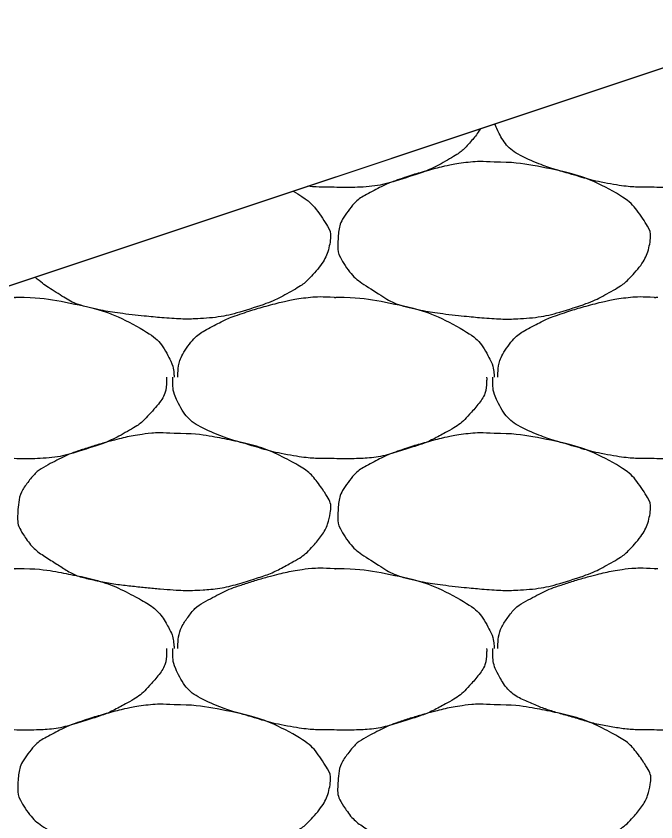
# Model space of a CAD drawing. Extents: x 1373719 to 1374161, y 379835 to 380167.
# Drawn here: x 1373941.445 to 1373942.366, y 379921.984 to 379923.144 of the extents above; entities that cross this region are included whole.
import ezdxf

# ---------------------------------------------------------------- set-up
doc = ezdxf.new("R2010")
doc.units = 0
doc.layers.add('Aggregate Base Course', color=7, linetype='Continuous')
doc.layers.add('SIGNATURE', color=7, linetype='Continuous')

msp = doc.modelspace()

# ---------------------------------------------------------------- linework, layer by layer
msp.add_line((1373942.5249, 379923.119), (1373930.5249, 379919.119))
at = {"layer": 'Aggregate Base Course'}
for points, degree in [([(1373942.5828, 379923.0145), (1373942.5829, 379923.0127), (1373942.5829, 379923.0109), (1373942.5828, 379923.0091), (1373942.5822, 379922.9908), (1373942.5706, 379922.975), (1373942.5576, 379922.9605), (1373942.5494, 379922.9513), (1373942.5409, 379922.9447), (1373942.5306, 379922.9389), (1373942.5125, 379922.9286), (1373942.4946, 379922.9199), (1373942.4748, 379922.9137), (1373942.4493, 379922.9056), (1373942.4238, 379922.8985), (1373942.3974, 379922.8975), (1373942.386, 379922.897), (1373942.3746, 379922.897), (1373942.3632, 379922.8975)], 3), ([(1373942.3632, 379922.8975), (1373942.3608, 379922.8975), (1373942.3584, 379922.8975), (1373942.3361, 379922.8975), (1373942.3163, 379922.8993), (1373942.2756, 379922.9066), (1373942.2555, 379922.9131), (1373942.2174, 379922.924), (1373942.2003, 379922.9297), (1373942.1642, 379922.9453), (1373942.1483, 379922.9591), (1373942.1365, 379922.9818), (1373942.1351, 379922.9853), (1373942.134, 379922.9887)], 3), ([(1373942.113, 379922.9817), (1373942.1086, 379922.9743), (1373942.1029, 379922.9672), (1373942.0886, 379922.9513), (1373942.0801, 379922.9447), (1373942.0517, 379922.9286), (1373942.0338, 379922.9199), (1373941.9885, 379922.9056), (1373941.963, 379922.8985), (1373941.9252, 379922.897), (1373941.9138, 379922.897), (1373941.9024, 379922.8975)], 3), ([(1373942.1328, 379922.9335), (1373942.1592, 379922.9338), (1373942.1856, 379922.9299), (1373942.2442, 379922.9179), (1373942.2739, 379922.9081), (1373942.3238, 379922.8814), (1373942.3374, 379922.8669), (1373942.3563, 379922.8385), (1373942.3594, 379922.8287), (1373942.3548, 379922.8032), (1373942.346, 379922.7864), (1373942.3242, 379922.762), (1373942.3159, 379922.7557), (1373942.2875, 379922.7396), (1373942.2696, 379922.7309), (1373942.2243, 379922.7166), (1373942.1988, 379922.7101), (1373942.1592, 379922.7076), (1373942.146, 379922.7076), (1373942.113, 379922.7098), (1373942.0932, 379922.7117), (1373942.0516, 379922.7163), (1373942.0301, 379922.7197), (1373941.991, 379922.7287), (1373941.9758, 379922.7382), (1373941.9421, 379922.7593), (1373941.9276, 379922.7702), (1373941.9085, 379922.7994), (1373941.9072, 379922.81), (1373941.9087, 379922.8347), (1373941.9117, 379922.8494), (1373941.9328, 379922.8773), (1373941.9444, 379922.8849), (1373941.9701, 379922.8982), (1373941.9817, 379922.904), (1373942.0121, 379922.9143), (1373942.03, 379922.9197), (1373942.0596, 379922.9274), (1373942.0709, 379922.9299), (1373942.0991, 379922.9343), (1373942.1161, 379922.9349), (1373942.1328, 379922.9335)], 3), ([(1373941.8435, 379922.8918), (1373941.8632, 379922.8812), (1373941.8767, 379922.8668), (1373941.8955, 379922.8385), (1373941.8986, 379922.8287), (1373941.894, 379922.8032), (1373941.8852, 379922.7864), (1373941.8634, 379922.762), (1373941.8551, 379922.7557), (1373941.8267, 379922.7396), (1373941.8088, 379922.7309), (1373941.7635, 379922.7166), (1373941.738, 379922.7101), (1373941.6984, 379922.7076), (1373941.6852, 379922.7076), (1373941.6522, 379922.7098), (1373941.6324, 379922.7117), (1373941.5908, 379922.7163), (1373941.5693, 379922.7197), (1373941.5302, 379922.7287), (1373941.515, 379922.7382), (1373941.4893, 379922.7543), (1373941.4803, 379922.7605), (1373941.4722, 379922.7681)], 3), ([(1373941.9024, 379922.8975), (1373941.9, 379922.8975), (1373941.8976, 379922.8975), (1373941.885, 379922.8975), (1373941.8749, 379922.898), (1373941.8647, 379922.8989)], 3), ([(1373941.6774, 379922.6239), (1373941.6774, 379922.6245), (1373941.6774, 379922.6251), (1373941.6778, 379922.6408), (1373941.682, 379922.6554), (1373941.7017, 379922.6825), (1373941.714, 379922.6905), (1373941.7397, 379922.7038), (1373941.7513, 379922.7096), (1373941.7817, 379922.7199), (1373941.7996, 379922.7253), (1373941.8292, 379922.733), (1373941.8405, 379922.7355), (1373941.8687, 379922.7399), (1373941.8857, 379922.7405), (1373941.9024, 379922.7391)], 3), ([(1373942.1382, 379922.6239), (1373942.1382, 379922.6245), (1373942.1382, 379922.6251), (1373942.1386, 379922.6408), (1373942.1428, 379922.6554), (1373942.1625, 379922.6825), (1373942.1748, 379922.6905), (1373942.2005, 379922.7038), (1373942.2121, 379922.7096), (1373942.2425, 379922.7199), (1373942.2604, 379922.7253), (1373942.29, 379922.733), (1373942.3013, 379922.7355), (1373942.3295, 379922.7399), (1373942.3465, 379922.7405), (1373942.3632, 379922.7391)], 3), ([(1373941.4416, 379922.7391), (1373941.4434, 379922.739), (1373941.4452, 379922.7392), (1373941.447, 379922.7391)], 2), ([(1373941.447, 379922.7391), (1373941.4734, 379922.7394), (1373941.4998, 379922.7355), (1373941.5584, 379922.7235), (1373941.5881, 379922.7137), (1373941.638, 379922.687), (1373941.6539, 379922.6731), (1373941.6695, 379922.6439), (1373941.6713, 379922.635), (1373941.6721, 379922.6251), (1373941.6721, 379922.6245), (1373941.672, 379922.6239)], 3), ([(1373941.9024, 379922.7391), (1373941.9042, 379922.739), (1373941.906, 379922.7392), (1373941.9078, 379922.7391)], 2), ([(1373941.9078, 379922.7391), (1373941.9342, 379922.7394), (1373941.9606, 379922.7355), (1373942.0192, 379922.7235), (1373942.0489, 379922.7137), (1373942.0988, 379922.687), (1373942.1147, 379922.6731), (1373942.1303, 379922.6439), (1373942.1321, 379922.635), (1373942.1329, 379922.6251), (1373942.1329, 379922.6245), (1373942.1328, 379922.6239)], 3), ([(1373942.3632, 379922.7391), (1373942.365, 379922.739), (1373942.3668, 379922.7392), (1373942.3686, 379922.7391)], 2), ([(1373941.6612, 379922.6239), (1373941.6613, 379922.6221), (1373941.6613, 379922.6203), (1373941.6606, 379922.6002), (1373941.649, 379922.5844), (1373941.6278, 379922.5607), (1373941.6193, 379922.5541), (1373941.5909, 379922.538), (1373941.573, 379922.5293), (1373941.5277, 379922.515), (1373941.5022, 379922.5079), (1373941.4644, 379922.5064), (1373941.453, 379922.5064), (1373941.4416, 379922.5069)], 3), ([(1373941.9024, 379922.5069), (1373941.9, 379922.5069), (1373941.8976, 379922.5069), (1373941.8753, 379922.5069), (1373941.8555, 379922.5087), (1373941.8148, 379922.516), (1373941.7947, 379922.5225), (1373941.7566, 379922.5334), (1373941.7395, 379922.5391), (1373941.7034, 379922.5547), (1373941.6875, 379922.5685), (1373941.6722, 379922.5978), (1373941.6702, 379922.608), (1373941.6702, 379922.6203), (1373941.6702, 379922.6221), (1373941.6702, 379922.6239)], 3), ([(1373942.122, 379922.6239), (1373942.1221, 379922.6221), (1373942.1221, 379922.6203), (1373942.122, 379922.6185), (1373942.1214, 379922.6002), (1373942.1098, 379922.5844), (1373942.0968, 379922.5699), (1373942.0886, 379922.5607), (1373942.0801, 379922.5541), (1373942.0698, 379922.5483), (1373942.0517, 379922.538), (1373942.0338, 379922.5293), (1373942.014, 379922.5231), (1373941.9885, 379922.515), (1373941.963, 379922.5079), (1373941.9366, 379922.5069), (1373941.9252, 379922.5064), (1373941.9138, 379922.5064), (1373941.9024, 379922.5069)], 3), ([(1373942.3632, 379922.5069), (1373942.3608, 379922.5069), (1373942.3584, 379922.5069), (1373942.3361, 379922.5069), (1373942.3163, 379922.5087), (1373942.2756, 379922.516), (1373942.2555, 379922.5225), (1373942.2174, 379922.5334), (1373942.2003, 379922.5391), (1373942.1642, 379922.5547), (1373942.1483, 379922.5685), (1373942.133, 379922.5978), (1373942.131, 379922.608), (1373942.131, 379922.6203), (1373942.131, 379922.6221), (1373942.131, 379922.6239)], 3), ([(1373942.5828, 379922.6239), (1373942.5829, 379922.6221), (1373942.5829, 379922.6203), (1373942.5828, 379922.6185), (1373942.5822, 379922.6002), (1373942.5706, 379922.5844), (1373942.5576, 379922.5699), (1373942.5494, 379922.5607), (1373942.5409, 379922.5541), (1373942.5306, 379922.5483), (1373942.5125, 379922.538), (1373942.4946, 379922.5293), (1373942.4748, 379922.5231), (1373942.4493, 379922.515), (1373942.4238, 379922.5079), (1373942.3974, 379922.5069), (1373942.386, 379922.5064), (1373942.3746, 379922.5064), (1373942.3632, 379922.5069)], 3), ([(1373941.672, 379922.5429), (1373941.6984, 379922.5432), (1373941.7248, 379922.5393), (1373941.7512, 379922.5339), (1373941.7834, 379922.5273), (1373941.8131, 379922.5175), (1373941.843, 379922.5015), (1373941.863, 379922.4908), (1373941.8766, 379922.4763), (1373941.8898, 379922.4565), (1373941.8955, 379922.4479), (1373941.8986, 379922.4381), (1373941.897, 379922.4295), (1373941.894, 379922.4126), (1373941.8852, 379922.3958), (1373941.8718, 379922.3809), (1373941.8634, 379922.3714), (1373941.8551, 379922.3651), (1373941.8448, 379922.3593), (1373941.8267, 379922.349), (1373941.8088, 379922.3403), (1373941.789, 379922.3341), (1373941.7635, 379922.326), (1373941.738, 379922.3195), (1373941.7116, 379922.3179), (1373941.6984, 379922.317), (1373941.6852, 379922.317), (1373941.672, 379922.3179), (1373941.6522, 379922.3192), (1373941.6324, 379922.3211), (1373941.6126, 379922.3233), (1373941.5908, 379922.3257), (1373941.5693, 379922.3291), (1373941.5478, 379922.3341), (1373941.5302, 379922.3381), (1373941.515, 379922.3476), (1373941.4992, 379922.3575), (1373941.4813, 379922.3687), (1373941.4668, 379922.3796), (1373941.4542, 379922.3989), (1373941.4477, 379922.4088), (1373941.4464, 379922.4194), (1373941.447, 379922.4295), (1373941.4479, 379922.4441), (1373941.4509, 379922.4588), (1373941.4614, 379922.4727), (1373941.472, 379922.4867), (1373941.4836, 379922.4943), (1373941.4974, 379922.5015), (1373941.5093, 379922.5076), (1373941.5209, 379922.5134), (1373941.5334, 379922.5177), (1373941.5513, 379922.5237), (1373941.5692, 379922.5291), (1373941.5874, 379922.5339), (1373941.5988, 379922.5368), (1373941.6101, 379922.5393), (1373941.6216, 379922.5411), (1373941.6383, 379922.5437), (1373941.6553, 379922.5443), (1373941.672, 379922.5429)], 3), ([(1373942.1328, 379922.5429), (1373942.1592, 379922.5432), (1373942.1856, 379922.5393), (1373942.2442, 379922.5273), (1373942.2739, 379922.5175), (1373942.3238, 379922.4908), (1373942.3374, 379922.4763), (1373942.3563, 379922.4479), (1373942.3594, 379922.4381), (1373942.3548, 379922.4126), (1373942.346, 379922.3958), (1373942.3242, 379922.3714), (1373942.3159, 379922.3651), (1373942.2875, 379922.349), (1373942.2696, 379922.3403), (1373942.2243, 379922.326), (1373942.1988, 379922.3195), (1373942.1592, 379922.317), (1373942.146, 379922.317), (1373942.113, 379922.3192), (1373942.0932, 379922.3211), (1373942.0516, 379922.3257), (1373942.0301, 379922.3291), (1373941.991, 379922.3381), (1373941.9758, 379922.3476), (1373941.9421, 379922.3687), (1373941.9276, 379922.3796), (1373941.9085, 379922.4088), (1373941.9072, 379922.4194), (1373941.9087, 379922.4441), (1373941.9117, 379922.4588), (1373941.9328, 379922.4867), (1373941.9444, 379922.4943), (1373941.9701, 379922.5076), (1373941.9817, 379922.5134), (1373942.0121, 379922.5237), (1373942.03, 379922.5291), (1373942.0596, 379922.5368), (1373942.0709, 379922.5393), (1373942.0991, 379922.5437), (1373942.1161, 379922.5443), (1373942.1328, 379922.5429)], 3), ([(1373941.4416, 379922.3485), (1373941.4434, 379922.3484), (1373941.4452, 379922.3486), (1373941.447, 379922.3485)], 2), ([(1373941.447, 379922.3485), (1373941.4734, 379922.3488), (1373941.4998, 379922.3449), (1373941.5262, 379922.3395), (1373941.5584, 379922.3329), (1373941.5881, 379922.3231), (1373941.618, 379922.3071), (1373941.638, 379922.2964), (1373941.6539, 379922.2825), (1373941.6648, 379922.2621), (1373941.6695, 379922.2533), (1373941.6713, 379922.2444), (1373941.672, 379922.2351), (1373941.6721, 379922.2345), (1373941.6721, 379922.2339), (1373941.672, 379922.2333)], 3), ([(1373941.6774, 379922.2333), (1373941.6774, 379922.2339), (1373941.6774, 379922.2345), (1373941.6774, 379922.2351), (1373941.6778, 379922.2502), (1373941.682, 379922.2648), (1373941.6918, 379922.2783), (1373941.7017, 379922.2919), (1373941.714, 379922.2999), (1373941.7278, 379922.3071), (1373941.7397, 379922.3132), (1373941.7513, 379922.319), (1373941.7638, 379922.3233), (1373941.7817, 379922.3293), (1373941.7996, 379922.3347), (1373941.8178, 379922.3395), (1373941.8292, 379922.3424), (1373941.8405, 379922.3449), (1373941.852, 379922.3467), (1373941.8687, 379922.3493), (1373941.8857, 379922.3499), (1373941.9024, 379922.3485)], 3), ([(1373941.9024, 379922.3485), (1373941.9042, 379922.3484), (1373941.906, 379922.3486), (1373941.9078, 379922.3485)], 2), ([(1373941.9078, 379922.3485), (1373941.9342, 379922.3488), (1373941.9606, 379922.3449), (1373942.0192, 379922.3329), (1373942.0489, 379922.3231), (1373942.0988, 379922.2964), (1373942.1147, 379922.2825), (1373942.1303, 379922.2533), (1373942.1321, 379922.2444), (1373942.1329, 379922.2345), (1373942.1329, 379922.2339), (1373942.1328, 379922.2333)], 3), ([(1373942.1382, 379922.2333), (1373942.1382, 379922.2339), (1373942.1382, 379922.2345), (1373942.1382, 379922.2351), (1373942.1386, 379922.2502), (1373942.1428, 379922.2648), (1373942.1526, 379922.2783), (1373942.1625, 379922.2919), (1373942.1748, 379922.2999), (1373942.1886, 379922.3071), (1373942.2005, 379922.3132), (1373942.2121, 379922.319), (1373942.2246, 379922.3233), (1373942.2425, 379922.3293), (1373942.2604, 379922.3347), (1373942.2786, 379922.3395), (1373942.29, 379922.3424), (1373942.3013, 379922.3449), (1373942.3128, 379922.3467), (1373942.3295, 379922.3493), (1373942.3465, 379922.3499), (1373942.3632, 379922.3485)], 3), ([(1373942.3632, 379922.3485), (1373942.365, 379922.3484), (1373942.3668, 379922.3486), (1373942.3686, 379922.3485)], 2), ([(1373941.6612, 379922.2333), (1373941.6613, 379922.2315), (1373941.6613, 379922.2297), (1373941.6612, 379922.2279), (1373941.6606, 379922.2096), (1373941.649, 379922.1938), (1373941.636, 379922.1793), (1373941.6278, 379922.1701), (1373941.6193, 379922.1635), (1373941.609, 379922.1577), (1373941.5909, 379922.1474), (1373941.573, 379922.1387), (1373941.5532, 379922.1325), (1373941.5277, 379922.1244), (1373941.5022, 379922.1173), (1373941.4758, 379922.1163), (1373941.4644, 379922.1158), (1373941.453, 379922.1158), (1373941.4416, 379922.1163)], 3), ([(1373941.9024, 379922.1163), (1373941.9, 379922.1163), (1373941.8976, 379922.1163), (1373941.8753, 379922.1163), (1373941.8555, 379922.1181), (1373941.8148, 379922.1254), (1373941.7947, 379922.1319), (1373941.7566, 379922.1428), (1373941.7395, 379922.1485), (1373941.7034, 379922.1641), (1373941.6875, 379922.1779), (1373941.6722, 379922.2072), (1373941.6702, 379922.2174), (1373941.6702, 379922.2297), (1373941.6702, 379922.2315), (1373941.6702, 379922.2333)], 3), ([(1373942.122, 379922.2333), (1373942.1221, 379922.2315), (1373942.1221, 379922.2297), (1373942.122, 379922.2279), (1373942.1214, 379922.2096), (1373942.1098, 379922.1938), (1373942.0968, 379922.1793), (1373942.0886, 379922.1701), (1373942.0801, 379922.1635), (1373942.0698, 379922.1577), (1373942.0517, 379922.1474), (1373942.0338, 379922.1387), (1373942.014, 379922.1325), (1373941.9885, 379922.1244), (1373941.963, 379922.1173), (1373941.9366, 379922.1163), (1373941.9252, 379922.1158), (1373941.9138, 379922.1158), (1373941.9024, 379922.1163)], 3), ([(1373942.3632, 379922.1163), (1373942.3608, 379922.1163), (1373942.3584, 379922.1163), (1373942.356, 379922.1163), (1373942.3361, 379922.1163), (1373942.3163, 379922.1181), (1373942.2966, 379922.1217), (1373942.2756, 379922.1254), (1373942.2555, 379922.1319), (1373942.2351, 379922.1377), (1373942.2174, 379922.1428), (1373942.2003, 379922.1485), (1373942.1832, 379922.1559), (1373942.1642, 379922.1641), (1373942.1483, 379922.1779), (1373942.1382, 379922.1973), (1373942.133, 379922.2072), (1373942.131, 379922.2174), (1373942.131, 379922.2279), (1373942.131, 379922.2297), (1373942.131, 379922.2315), (1373942.131, 379922.2333)], 3), ([(1373942.5828, 379922.2333), (1373942.5829, 379922.2315), (1373942.5829, 379922.2297), (1373942.5828, 379922.2279), (1373942.5822, 379922.2096), (1373942.5706, 379922.1938), (1373942.5576, 379922.1793), (1373942.5494, 379922.1701), (1373942.5409, 379922.1635), (1373942.5306, 379922.1577), (1373942.5125, 379922.1474), (1373942.4946, 379922.1387), (1373942.4748, 379922.1325), (1373942.4493, 379922.1244), (1373942.4238, 379922.1173), (1373942.3974, 379922.1163), (1373942.386, 379922.1158), (1373942.3746, 379922.1158), (1373942.3632, 379922.1163)], 3), ([(1373941.672, 379922.1523), (1373941.6984, 379922.1526), (1373941.7248, 379922.1487), (1373941.7834, 379922.1367), (1373941.8131, 379922.1269), (1373941.863, 379922.1002), (1373941.8766, 379922.0857), (1373941.8955, 379922.0573), (1373941.8986, 379922.0475), (1373941.894, 379922.022), (1373941.8852, 379922.0052), (1373941.8634, 379921.9808), (1373941.8551, 379921.9745), (1373941.8267, 379921.9584), (1373941.8088, 379921.9497), (1373941.7635, 379921.9354), (1373941.738, 379921.9289), (1373941.6984, 379921.9264), (1373941.6852, 379921.9264), (1373941.6522, 379921.9286), (1373941.6324, 379921.9305), (1373941.5908, 379921.9351), (1373941.5693, 379921.9385), (1373941.5302, 379921.9475), (1373941.515, 379921.957), (1373941.4813, 379921.9781), (1373941.4668, 379921.989), (1373941.4477, 379922.0182), (1373941.4464, 379922.0288), (1373941.4479, 379922.0535), (1373941.4509, 379922.0682), (1373941.472, 379922.0961), (1373941.4836, 379922.1037), (1373941.5093, 379922.117), (1373941.5209, 379922.1228), (1373941.5513, 379922.1331), (1373941.5692, 379922.1385), (1373941.5988, 379922.1462), (1373941.6101, 379922.1487), (1373941.6383, 379922.1531), (1373941.6553, 379922.1537), (1373941.672, 379922.1523)], 3), ([(1373942.1328, 379922.1523), (1373942.1592, 379922.1526), (1373942.1856, 379922.1487), (1373942.212, 379922.1433), (1373942.2442, 379922.1367), (1373942.2739, 379922.1269), (1373942.3038, 379922.1109), (1373942.3238, 379922.1002), (1373942.3374, 379922.0857), (1373942.3506, 379922.0659), (1373942.3563, 379922.0573), (1373942.3594, 379922.0475), (1373942.3578, 379922.0389), (1373942.3548, 379922.022), (1373942.346, 379922.0052), (1373942.3326, 379921.9903), (1373942.3242, 379921.9808), (1373942.3159, 379921.9745), (1373942.3056, 379921.9687), (1373942.2875, 379921.9584), (1373942.2696, 379921.9497), (1373942.2498, 379921.9435), (1373942.2243, 379921.9354), (1373942.1988, 379921.9289), (1373942.1724, 379921.9273), (1373942.1592, 379921.9264), (1373942.146, 379921.9264), (1373942.1328, 379921.9273), (1373942.113, 379921.9286), (1373942.0932, 379921.9305), (1373942.0734, 379921.9327), (1373942.0516, 379921.9351), (1373942.0301, 379921.9385), (1373942.0086, 379921.9435), (1373941.991, 379921.9475), (1373941.9758, 379921.957), (1373941.96, 379921.9669), (1373941.9421, 379921.9781), (1373941.9276, 379921.989), (1373941.915, 379922.0083), (1373941.9085, 379922.0182), (1373941.9072, 379922.0288), (1373941.9078, 379922.0389), (1373941.9087, 379922.0535), (1373941.9117, 379922.0682), (1373941.9222, 379922.0821), (1373941.9328, 379922.0961), (1373941.9444, 379922.1037), (1373941.9582, 379922.1109), (1373941.9701, 379922.117), (1373941.9817, 379922.1228), (1373941.9942, 379922.1271), (1373942.0121, 379922.1331), (1373942.03, 379922.1385), (1373942.0482, 379922.1433), (1373942.0596, 379922.1462), (1373942.0709, 379922.1487), (1373942.0824, 379922.1505), (1373942.0991, 379922.1531), (1373942.1161, 379922.1537), (1373942.1328, 379922.1523)], 3)]:
    msp.add_open_spline(points, degree=degree, dxfattribs=at)
at = {"layer": 'SIGNATURE'}
msp.add_lwpolyline([(1373943.4158, 379922.805), (1373942.5249, 379922.7487), (1373942.9199, 379923.1439), (1373942.5249, 379923.119), (1373940.3601, 379922.3973), (1373935.4827, 379920.7716), (1373944.0852, 379921.3145), (1373943.4158, 379922.805)], dxfattribs=at)

doc.saveas('drawing.dxf')
